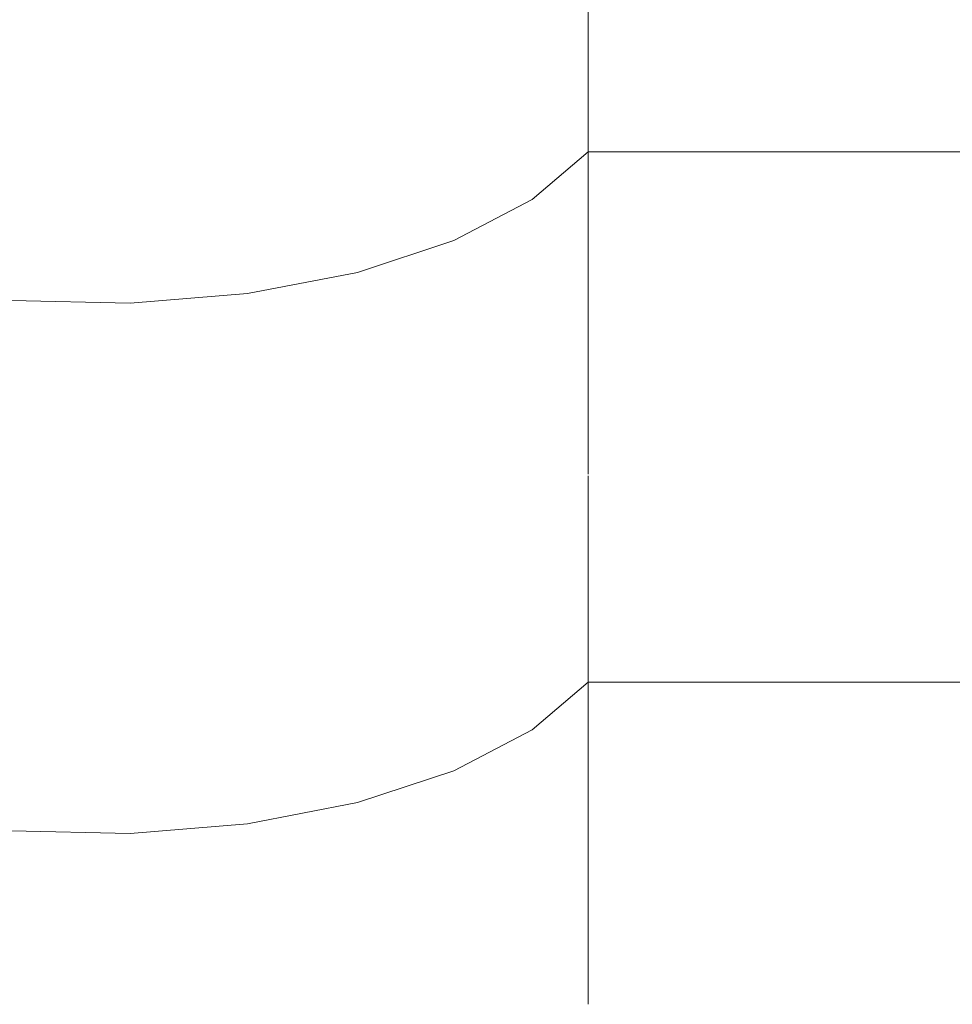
# Model space of a CAD drawing. Header units: millimetres. Extents: x -36478 to 31050, y -14815 to 11827.
# Tile 403 of 656: x -11849 to -11738, y 10681 to 10798. Entities that reach past the tile are written whole.
import ezdxf

# ---------------------------------------------------------------- set-up
doc = ezdxf.new("R2010")
doc.units = ezdxf.units.MM
doc.header["$MEASUREMENT"] = 0
doc.layers.add('Nové_Výplně - Povrchové', color=7, linetype='Continuous')

# ---------------------------------------------------------------- blocks, each defined once
blk = doc.blocks.new('*X13')
at = {"layer": 'Nové_Výplně - Povrchové', "color": 21, "linetype": 'Continuous', "lineweight": 20, "true_color": 0xffaaaa}
for p, q in [((-11781.72, 10806.8), (-11781.72, 10743.92)), ((-11788.39, 10776.58), (-11781.72, 10782.27)), ((-11757.71, 10782.27), (-11781.72, 10782.27)), ((-11733.69, 10782.27), (-11757.71, 10782.27)), ((-11797.7, 10771.72), (-11788.39, 10776.58)), ((-11809.18, 10767.92), (-11797.7, 10771.72)), ((-11822.24, 10765.39), (-11809.18, 10767.92)), ((-11850.39, 10764.58), (-11836.21, 10764.26)), ((-11836.21, 10764.26), (-11822.24, 10765.39)), ((-11781.72, 10743.7), (-11781.72, 10680.82)), ((-11788.39, 10713.48), (-11781.72, 10719.17)), ((-11757.71, 10719.17), (-11781.72, 10719.17)), ((-11733.69, 10719.17), (-11757.71, 10719.17)), ((-11797.7, 10708.61), (-11788.39, 10713.48)), ((-11809.18, 10704.82), (-11797.7, 10708.61)), ((-11822.24, 10702.29), (-11809.18, 10704.82)), ((-11836.21, 10701.16), (-11822.24, 10702.29)), ((-11850.39, 10701.48), (-11836.21, 10701.16))]:
    blk.add_line(p, q, dxfattribs=at)
blk = doc.blocks.new('výplň_6_1', base_point=(0, 0))
at = {"layer": 'Nové_Výplně - Povrchové', "color": 21, "linetype": 'Continuous', "lineweight": 20, "true_color": 0xffaaaa}
blk.add_blockref('*X13', (0, 0), dxfattribs=at)

msp = doc.modelspace()

# ---------------------------------------------------------------- block references
at = {"layer": 'Nové_Výplně - Povrchové', "color": 21, "linetype": 'Continuous', "lineweight": 20, "true_color": 0xffaaaa}
msp.add_blockref('výplň_6_1', (0, 0), dxfattribs=at)

doc.saveas('drawing.dxf')
